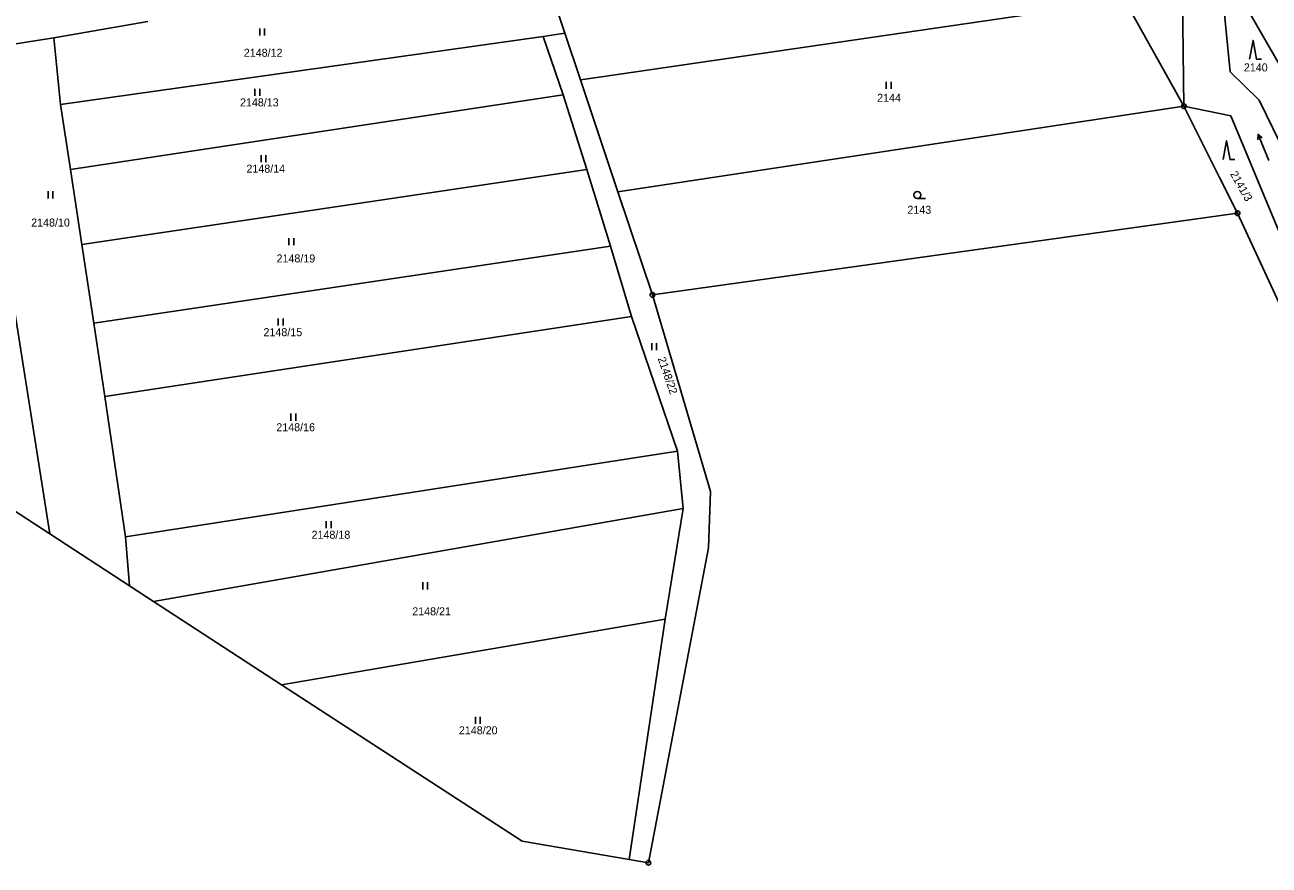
# Model space of a CAD drawing. Extents: x -736345 to -729997, y -1130177 to -1122501.
# Drawn here: x -732167.4 to -731903.1, y -1129229 to -1129050.6 of the extents above; entities that cross this region are included whole.
import ezdxf

# ---------------------------------------------------------------- set-up
doc = ezdxf.new("R2010")
doc.units = 0
for name, color, linetype in [('Vrstva 1', 7, 'Continuous'), ('Vrstva 13', 7, 'Continuous'), ('Vrstva 18', 7, 'Continuous'), ('Vrstva 25', 7, 'Continuous')]:
    doc.layers.add(name, color=color, linetype=linetype)

msp = doc.modelspace()

# ---------------------------------------------------------------- linework, layer by layer
at = {"layer": 'Vrstva 1'}
for points in [[(-731916.75, -1129031.52), (-731891.04, -1129076.19)], [(-732052.66, -1129052.41), (-732057.31, -1129038.5)], [(-731911.36, -1129060.6), (-731913.24, -1129041.87)], [(-731933.79, -1129045.43), (-732044.9, -1129061.67)], [(-731921.22, -1129067.91), (-731933.79, -1129045.43)], [(-731921.53, -1129044.8), (-731921.22, -1129067.91)], [(-732161.2, -1129053.37), (-732141.25, -1129049.9)], [(-732178.32, -1129056.08), (-732161.2, -1129053.37)], [(-732159.77, -1129067.54), (-732161.2, -1129053.37)], [(-732057.31, -1129053.07), (-732159.77, -1129067.54)], [(-732052.66, -1129052.41), (-732057.31, -1129053.07)], [(-732053.03, -1129065.46), (-732057.31, -1129053.07)], [(-732049.35, -1129062.32), (-732052.66, -1129052.41)], [(-732178.32, -1129056.08), (-732162.1, -1129158.66)], [(-732044.9, -1129061.67), (-732049.35, -1129062.32)], [(-732041.42, -1129086.05), (-732049.35, -1129062.32)], [(-731905.25, -1129066.64), (-731911.36, -1129060.6)], [(-732159.77, -1129067.54), (-732157.71, -1129081.32)], [(-732053.03, -1129065.46), (-732157.71, -1129081.32)], [(-732048.01, -1129081.3), (-732053.03, -1129065.46)], [(-732041.42, -1129086.05), (-731921.22, -1129067.91)], [(-731921.22, -1129067.91), (-731911.25, -1129069.97)], [(-731913.55, -1129083.19), (-731921.22, -1129067.91)], [(-731893.36, -1129090.92), (-731905.25, -1129066.64)], [(-731911.25, -1129069.97), (-731901.09, -1129094.41)], [(-732157.71, -1129081.32), (-732155.26, -1129097.28)], [(-732155.26, -1129097.28), (-732048.01, -1129081.3)], [(-732043.02, -1129097.6), (-732048.01, -1129081.3)], [(-731909.81, -1129090.63), (-731913.55, -1129083.19)], [(-732034.08, -1129107.94), (-732041.42, -1129086.05)], [(-732155.26, -1129097.28), (-732152.7, -1129113.96)], [(-732043.02, -1129097.6), (-732152.7, -1129113.96)], [(-732038.51, -1129112.54), (-732043.02, -1129097.6)], [(-732150.38, -1129129.53), (-732038.51, -1129112.54)], [(-732028.73, -1129141.12), (-732038.51, -1129112.54)], [(-732152.7, -1129113.96), (-732150.38, -1129129.53)], [(-732150.38, -1129129.53), (-732146.01, -1129159.28)], [(-732146.01, -1129159.28), (-732028.73, -1129141.12)], [(-732028.73, -1129141.12), (-732027.54, -1129153.32)], [(-732027.54, -1129153.32), (-732140.03, -1129173.01)], [(-732027.54, -1129153.32), (-732031.4, -1129176.75)], [(-732146.01, -1129159.28), (-732145.12, -1129169.7)], [(-732031.4, -1129176.75), (-732112.83, -1129190.69)], [(-732031.4, -1129176.75), (-732039.03, -1129227.78)]]:
    msp.add_lwpolyline(points, dxfattribs=at)
at = {"layer": 'Vrstva 13'}
for points in [[(-731909.81, -1129090.63), (-732034.08, -1129107.94)], [(-731899.17, -1129113.68), (-731909.81, -1129090.63)], [(-732034.08, -1129107.94), (-732021.74, -1129149.67)], [(-732162.1, -1129158.66), (-732178.61, -1129147.93)], [(-732021.74, -1129149.67), (-732022.16, -1129161.62)], [(-732145.12, -1129169.7), (-732162.1, -1129158.66)], [(-732022.16, -1129161.62), (-732034.95, -1129228.48)], [(-732140.03, -1129173.01), (-732145.12, -1129169.7)], [(-732112.83, -1129190.69), (-732140.03, -1129173.01)], [(-732061.76, -1129223.88), (-732112.83, -1129190.69)], [(-732039.03, -1129227.78), (-732061.76, -1129223.88)], [(-732034.95, -1129228.48), (-732039.03, -1129227.78)]]:
    msp.add_lwpolyline(points, dxfattribs=at)
at = {"layer": 'Vrstva 25'}
for points in [[(-732117.487, -1129052.875), (-732117.487, -1129051.375)], [(-732116.453, -1129052.875), (-732116.453, -1129051.375)], [(-731907.27, -1129057.92), (-731906.52, -1129053.92), (-731905.77, -1129057.92), (-731904.77, -1129057.92)], [(-732118.497, -1129065.705), (-732118.497, -1129064.205)], [(-732117.463, -1129065.705), (-732117.463, -1129064.205)], [(-731984.447, -1129064.225), (-731984.447, -1129062.725)], [(-731983.413, -1129064.225), (-731983.413, -1129062.725)], [(-731912.9, -1129079.24), (-731912.15, -1129075.24), (-731911.4, -1129079.24), (-731910.4, -1129079.24)], [(-731905.54, -1129075.016), (-731905.462, -1129073.901), (-731904.616, -1129074.632)], [(-731903.158, -1129079.439), (-731905.462, -1129073.901)], [(-732117.207, -1129079.765), (-732117.207, -1129078.265)], [(-732116.173, -1129079.765), (-732116.173, -1129078.265)], [(-732162.437, -1129087.465), (-732162.437, -1129085.965)], [(-732161.403, -1129087.465), (-732161.403, -1129085.965)], [(-731977.83, -1129087.5), (-731976.08, -1129087.5)], [(-732111.277, -1129097.425), (-732111.277, -1129095.925)], [(-732110.243, -1129097.425), (-732110.243, -1129095.925)], [(-732113.547, -1129114.475), (-732113.547, -1129112.975)], [(-732112.513, -1129114.475), (-732112.513, -1129112.975)], [(-732034.247, -1129119.685), (-732034.247, -1129118.185)], [(-732033.213, -1129119.685), (-732033.213, -1129118.185)], [(-732110.867, -1129134.655), (-732110.867, -1129133.155)], [(-732109.833, -1129134.655), (-732109.833, -1129133.155)], [(-732103.357, -1129157.475), (-732103.357, -1129155.975)], [(-732102.323, -1129157.475), (-732102.323, -1129155.975)], [(-732082.867, -1129170.455), (-732082.867, -1129168.955)], [(-732081.833, -1129170.455), (-732081.833, -1129168.955)], [(-732071.697, -1129198.985), (-732071.697, -1129197.485)], [(-732070.663, -1129198.985), (-732070.663, -1129197.485)]]:
    msp.add_lwpolyline(points, dxfattribs=at)
for centre, radius in [((-731921.22, -1129067.91), 0.5), ((-731921.22, -1129067.91), 0.032), ((-731977.83, -1129086.75), 0.75), ((-731909.81, -1129090.63), 0.5), ((-731909.81, -1129090.63), 0.032), ((-732034.08, -1129107.94), 0.5), ((-732034.08, -1129107.94), 0.032), ((-732034.95, -1129228.48), 0.5), ((-732034.95, -1129228.48), 0.032)]:
    msp.add_circle(centre, radius, dxfattribs=at)

# ---------------------------------------------------------------- texts
at = {"layer": 'Vrstva 18'}
for s, p in [('2148/12', (-732120.87, -1129057.4)), ('2140', (-731908.48, -1129060.51)), ('2144', (-731986.37, -1129066.96)), ('2148/13', (-732121.68, -1129067.94)), ('2148/14', (-732120.31, -1129082)), ('2143', (-731979.94, -1129090.73)), ('2148/10', (-732166.03, -1129093.44)), ('2148/19', (-732113.92, -1129101.06)), ('2148/15', (-732116.69, -1129116.71)), ('2148/16', (-732113.97, -1129136.89)), ('2148/18', (-732106.48, -1129159.71)), ('2148/21', (-732085.1, -1129175.96)), ('2148/20', (-732075.19, -1129201.22))]:
    msp.add_text(s, height=1.7, dxfattribs=at).set_placement(p)
for s, rotation, p in [('2141/3', 299.70238, (-731911.478, -1129082.254)), ('2148/22', 289.0023, (-732032.976, -1129121.453))]:
    msp.add_text(s, height=1.7, rotation=rotation, dxfattribs=at).set_placement(p)

doc.saveas('drawing.dxf')
